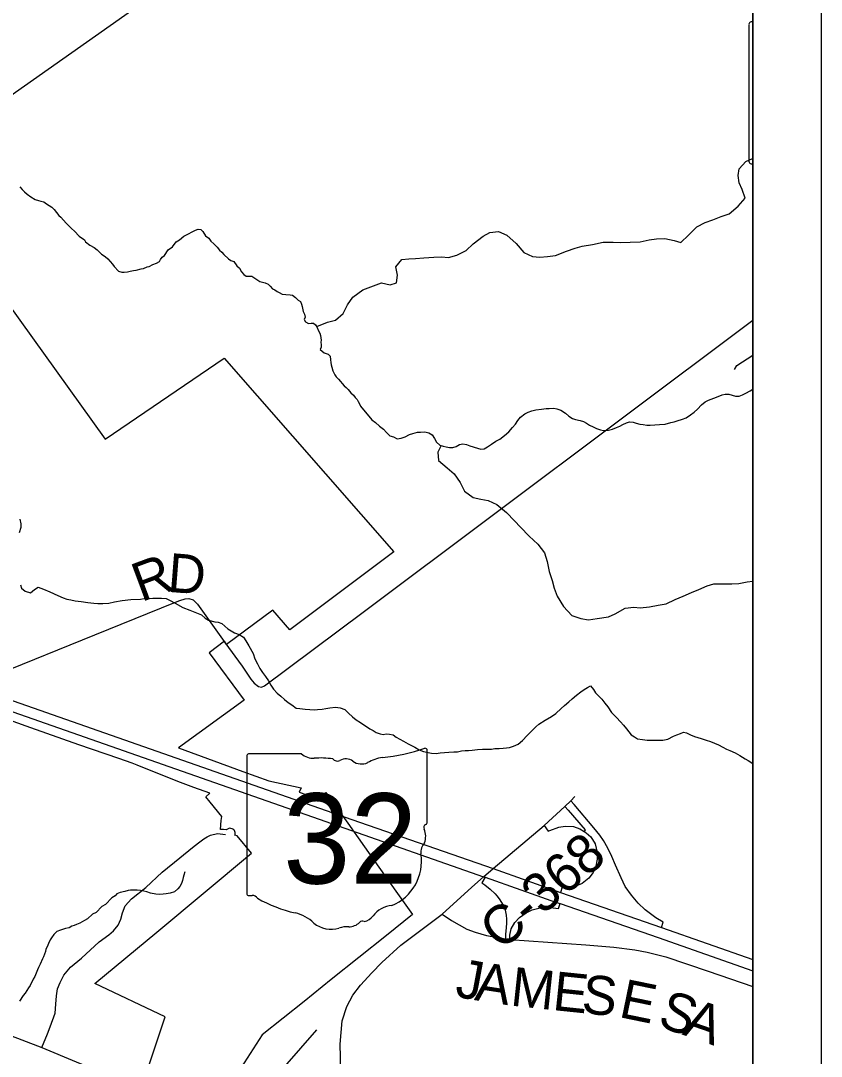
# Model space of a CAD drawing. Extents: x 0 to 34, y 0 to 22.
# Drawn here: x 7.831 to 9, y 16.702 to 18.215 of the extents above; entities that cross this region are included whole.
import ezdxf

# ---------------------------------------------------------------- set-up
doc = ezdxf.new("R2010")
doc.units = 0
for name, color, linetype in [('GM_X_Corporation', 7, 'Continuous'), ('GM_X_County_Road', 7, 'Continuous'), ('GM_X_County_Road_Text', 7, 'Continuous'), ('GM_X_Interchange_Ramps', 7, 'Continuous'), ('GM_X_Minor_River', 7, 'Continuous'), ('GM_X_State_Location', 7, 'Continuous'), ('GM_X_State_Route', 7, 'Continuous'), ('GM_X_State_Shield', 7, 'Continuous'), ('GM_X_Township_Road', 7, 'Continuous'), ('GM_X_Unincorporated_Text', 7, 'Continuous'), ('SH_Data', 7, 'Continuous')]:
    doc.layers.add(name, color=color, linetype=linetype)

msp = doc.modelspace()

# ---------------------------------------------------------------- linework, layer by layer
at = {"layer": 'GM_X_Corporation'}
for points in [[(8.9, 15.0205), (8.9, 18.9286)], [(7.7044, 17.9513), (7.9543, 17.604), (8.1278, 17.7222), (8.3758, 17.4395), (8.2239, 17.3256), (8.1989, 17.3542), (8.1315, 17.3039), (8.1282, 17.3086), (8.1062, 17.2917), (8.1569, 17.2228), (8.0611, 17.1529), (8.1551, 17.1186), (8.1933, 17.1048), (8.2404, 17.0946), (8.2373, 17.0883), (8.2651, 17.0783), (8.2766, 17.0879), (8.3085, 17.0429), (8.3481, 16.9869), (8.3787, 16.9438), (8.4029, 16.9097), (8.3648, 16.8791), (8.2844, 16.8147), (8.2447, 16.7827), (8.1834, 16.7337), (8.1529, 16.6863)], [(8.0182, 16.6901), (8.0418, 16.7603), (7.9391, 16.8089), (8.0294, 16.884), (8.1676, 16.999), (8.1468, 17.0244), (8.1437, 17.0254), (8.144, 17.0264), (8.1441, 17.0271), (8.1441, 17.0283), (8.144, 17.0292), (8.1436, 17.0307), (8.1428, 17.0321), (8.1419, 17.0333), (8.1404, 17.0344), (8.1395, 17.0349), (8.1378, 17.0354), (8.1363, 17.0355), (8.1345, 17.0352), (8.131, 17.0334), (8.1271, 17.0335), (8.1225, 17.0336), (8.1237, 17.047), (8.1243, 17.0529), (8.1072, 17.0739), (8.101, 17.0814), (8.1068, 17.0867), (8.0836, 17.0952), (8.0639, 17.1025), (8.0312, 17.1155), (8.0007, 17.1279), (7.9937, 17.1305), (7.9742, 17.1373), (7.9154, 17.1574), (7.8456, 17.1821), (7.7811, 17.205)]]:
    msp.add_lwpolyline(points, dxfattribs=at)
at = {"layer": 'GM_X_County_Road'}
for p, q in [((8.1232, 17.3152), (8.1291, 17.307)), ((8.4462, 16.9102), (8.4898, 16.9497))]:
    msp.add_line(p, q, dxfattribs=at)
for points in [[(7.2368, 17.6958), (7.5131, 17.8933), (7.612, 17.9623), (8.3665, 18.4937), (8.3768, 18.5067), (8.4078, 18.6041), (8.4141, 18.6218), (8.4205, 18.637)], [(8.1291, 17.307), (8.154, 17.2725), (8.1668, 17.2531), (8.1716, 17.2474), (8.1779, 17.2428), (8.1824, 17.2414), (8.187, 17.2434), (8.3309, 17.3512), (8.9, 17.7775)], [(7.9209, 17.3107), (8.0542, 17.3649), (8.063, 17.3683), (8.0707, 17.3708), (8.0764, 17.3711), (8.0824, 17.3694), (8.089, 17.3629), (8.1232, 17.3152)], [(7.7943, 17.2508), (7.795, 17.2517), (7.8001, 17.2579), (7.8058, 17.2622), (7.8155, 17.2679), (7.9209, 17.3107)], [(8.4898, 16.9497), (8.5066, 16.9648), (8.5207, 16.9768), (8.5952, 17.0397), (8.6254, 17.0675), (8.6344, 17.0756), (8.6401, 17.0817)], [(8.3032, 16.5286), (8.3009, 16.6257), (8.2982, 16.6588), (8.2982, 16.6817), (8.2973, 16.72), (8.3004, 16.7543), (8.307, 16.775), (8.3158, 16.7917), (8.3268, 16.8063), (8.3436, 16.8243), (8.3581, 16.8393), (8.3858, 16.8648), (8.4462, 16.9102)], [(8.4462, 16.9102), (8.4599, 16.9007), (8.4823, 16.8883), (8.4947, 16.8836), (8.5112, 16.879), (8.5389, 16.8739), (8.5452, 16.8733), (8.656, 16.8655), (8.6972, 16.8617), (8.7278, 16.8579), (8.7455, 16.8544), (8.773, 16.8479), (8.8349, 16.8269), (8.9, 16.8042)], [(7.6643, 16.8192), (7.7102, 16.793), (7.7437, 16.7732), (7.7803, 16.752), (7.8095, 16.7352), (7.8616, 16.7151), (7.9117, 16.6946), (7.9564, 16.6765), (7.9912, 16.6622), (8.0435, 16.6435), (8.0693, 16.6339), (8.1144, 16.6156), (8.158, 16.5998), (8.1895, 16.5855), (8.2066, 16.5786), (8.2241, 16.5696), (8.2549, 16.5543), (8.3032, 16.5286), (8.5388, 16.3863), (8.6502, 16.3199), (8.7056, 16.2911)]]:
    msp.add_lwpolyline(points, dxfattribs=at)
at = {"layer": 'GM_X_Interchange_Ramps'}
for points in [[(8.6254, 17.0675), (8.6303, 17.0619), (8.6552, 17.0332), (8.6537, 17.0309)], [(8.7667, 16.8908), (8.769, 16.8984), (8.7582, 16.9049), (8.7429, 16.9162), (8.7327, 16.9262), (8.7226, 16.9377), (8.7135, 16.9506), (8.7076, 16.9629), (8.6994, 16.9817), (8.6941, 16.9943), (8.6881, 17.0064), (8.6819, 17.0177), (8.6764, 17.0257), (8.6678, 17.0361), (8.6391, 17.0702), (8.6344, 17.0756)], [(8.5952, 17.0397), (8.601, 17.0312), (8.6034, 17.0325), (8.6167, 17.0371), (8.6259, 17.0388), (8.6382, 17.0379), (8.6473, 17.0349), (8.6537, 17.0309), (8.6566, 17.0291), (8.6632, 17.0229), (8.6698, 17.013), (8.6728, 17.0001), (8.6727, 16.9903), (8.6708, 16.9803), (8.6666, 16.9707), (8.6604, 16.9625), (8.6507, 16.9548), (8.6413, 16.9511), (8.631, 16.949), (8.6225, 16.9491), (8.6216, 16.9493), (8.6189, 16.9416)], [(8.5092, 16.9639), (8.5042, 16.956), (8.5088, 16.9529), (8.5162, 16.9464), (8.5238, 16.9398), (8.526, 16.937)], [(8.526, 16.937), (8.5297, 16.9323), (8.5355, 16.923), (8.5382, 16.9161), (8.5398, 16.9088), (8.5403, 16.903), (8.5402, 16.8976), (8.5399, 16.8901), (8.539, 16.881), (8.5389, 16.8739)], [(8.5452, 16.8733), (8.5452, 16.8793), (8.5469, 16.8885), (8.5522, 16.8977), (8.559, 16.9054), (8.5689, 16.9121), (8.5778, 16.9162), (8.5895, 16.9191), (8.5985, 16.9198), (8.6085, 16.9194), (8.616, 16.9181), (8.6185, 16.9257)]]:
    msp.add_lwpolyline(points, dxfattribs=at)
at = {"layer": 'GM_X_Minor_River'}
msp.add_line((8.8961, 17.6746), (8.9, 17.6767), dxfattribs=at)
for points in [[(8.3302, 17.8219), (8.3576, 17.8324), (8.3701, 17.8295), (8.3797, 17.8324), (8.381, 17.8434), (8.3786, 17.8556), (8.3875, 17.8661), (8.3974, 17.8674), (8.4073, 17.8676), (8.4195, 17.8689), (8.4339, 17.8698), (8.4453, 17.87), (8.4556, 17.8694), (8.4678, 17.8726), (8.4812, 17.8796), (8.4916, 17.8893), (8.5063, 17.9004), (8.5159, 17.9056), (8.5284, 17.9072), (8.5405, 17.9021), (8.5543, 17.8897), (8.5658, 17.8766), (8.5782, 17.8707), (8.5889, 17.8697), (8.6003, 17.8707), (8.6117, 17.8724), (8.6281, 17.8785), (8.6404, 17.8829), (8.6507, 17.8857), (8.6659, 17.8881), (8.6812, 17.8917), (8.696, 17.8918), (8.7066, 17.8912), (8.7207, 17.8917), (8.7355, 17.8922), (8.7488, 17.895), (8.7591, 17.8964), (8.7717, 17.8969), (8.7849, 17.894), (8.7947, 17.8912), (8.8063, 17.902), (8.8183, 17.9139), (8.8306, 17.9205), (8.8417, 17.9245), (8.8539, 17.9289), (8.8654, 17.9332), (8.8785, 17.9444), (8.889, 17.956), (8.8843, 17.9686), (8.8799, 17.9782), (8.8786, 17.9888), (8.8799, 17.999), (8.8896, 18.0095), (8.8996, 18.0139), (8.9, 18.0146)], [(7.8294, 17.9725), (7.8327, 17.9686), (7.8365, 17.9651), (7.8402, 17.962), (7.8455, 17.9577), (7.8519, 17.9538), (7.8568, 17.9526), (7.8602, 17.9514), (7.8644, 17.9506), (7.8685, 17.9478), (7.8764, 17.9427), (7.8794, 17.9396), (7.8865, 17.9308), (7.8895, 17.9281), (7.8932, 17.9238), (7.8969, 17.9192), (7.8999, 17.9165), (7.9051, 17.9114)], [(7.9051, 17.9114), (7.9093, 17.9079), (7.916, 17.9002), (7.9239, 17.8951), (7.9253, 17.892), (7.9317, 17.8874), (7.9381, 17.8838), (7.9426, 17.8803), (7.9486, 17.8741), (7.9539, 17.8706), (7.958, 17.8675), (7.9614, 17.8633), (7.9647, 17.8594), (7.9673, 17.8559), (7.9737, 17.8494), (7.9782, 17.8478), (7.9816, 17.8477), (7.9866, 17.8484), (7.9904, 17.8491), (7.9954, 17.8505), (7.9995, 17.8508), (8.0068, 17.8526), (8.0099, 17.8533), (8.0152, 17.8555), (8.0183, 17.8562), (8.0236, 17.8588), (8.029, 17.8609), (8.0332, 17.8632), (8.0348, 17.8662), (8.0375, 17.8695), (8.0406, 17.8722), (8.0461, 17.8804), (8.0522, 17.8849), (8.058, 17.892), (8.0626, 17.895), (8.0688, 17.9002), (8.0738, 17.9028), (8.083, 17.9079), (8.0861, 17.909), (8.0899, 17.9105), (8.0937, 17.91), (8.0967, 17.9073), (8.1008, 17.9011), (8.1056, 17.8973), (8.1082, 17.893), (8.1127, 17.8891), (8.1176, 17.8845), (8.1213, 17.8799), (8.1247, 17.8771), (8.1273, 17.8737), (8.134, 17.8671), (8.1374, 17.8651), (8.142, 17.8635), (8.1464, 17.857), (8.1501, 17.8535), (8.1531, 17.8485), (8.1568, 17.8446), (8.1598, 17.8419), (8.164, 17.8422), (8.1682, 17.8421), (8.1727, 17.839), (8.1802, 17.8343), (8.1878, 17.8323), (8.192, 17.8303), (8.195, 17.8276), (8.1987, 17.8237), (8.2017, 17.8218), (8.2051, 17.8194), (8.2081, 17.8179), (8.2126, 17.8159), (8.2179, 17.8154), (8.2244, 17.8145), (8.2278, 17.8141), (8.2323, 17.811), (8.236, 17.8071), (8.2394, 17.8048), (8.2409, 17.8013), (8.2416, 17.7979), (8.2434, 17.7906), (8.2452, 17.7864), (8.2463, 17.7822), (8.2447, 17.7788), (8.2465, 17.7754), (8.2511, 17.773), (8.2549, 17.7733), (8.2583, 17.7733), (8.2613, 17.7709), (8.2635, 17.7671), (8.2653, 17.7632), (8.2675, 17.7586), (8.2686, 17.7552), (8.269, 17.7521), (8.2697, 17.7487), (8.2692, 17.7457), (8.2695, 17.7419), (8.2695, 17.7384), (8.2683, 17.735), (8.2739, 17.73), (8.2796, 17.728), (8.2826, 17.7249), (8.2832, 17.7199)], [(8.2627, 17.7685), (8.2658, 17.7694), (8.2788, 17.7749), (8.2903, 17.7777), (8.3015, 17.7874), (8.3078, 17.8002), (8.316, 17.8115), (8.3302, 17.8219)], [(8.2832, 17.7199), (8.2835, 17.7158), (8.2843, 17.7127), (8.285, 17.7089), (8.2868, 17.7035), (8.2897, 17.6978), (8.2916, 17.6947), (8.2949, 17.6916), (8.3031, 17.6816), (8.3061, 17.6796), (8.3091, 17.6765), (8.3128, 17.6715), (8.3166, 17.6684), (8.3192, 17.6649), (8.3222, 17.6618), (8.3236, 17.6588), (8.3255, 17.6557), (8.327, 17.6522), (8.3436, 17.632)], [(8.3436, 17.632), (8.3488, 17.628), (8.3547, 17.6229), (8.3607, 17.6185), (8.3648, 17.6138), (8.37, 17.6087), (8.3752, 17.6071), (8.3805, 17.6046), (8.3866, 17.6052), (8.3924, 17.6073), (8.3986, 17.6106), (8.4032, 17.6123), (8.4101, 17.6141), (8.4147, 17.6143), (8.4212, 17.6145), (8.4269, 17.6132), (8.4317, 17.61), (8.435, 17.605), (8.4379, 17.5995), (8.4431, 17.5952), (8.4477, 17.5935), (8.4522, 17.5926), (8.4571, 17.5917), (8.4617, 17.5916), (8.4667, 17.593), (8.4717, 17.5959), (8.4767, 17.5969), (8.482, 17.596), (8.4865, 17.5943), (8.4979, 17.5906), (8.5028, 17.5893), (8.5074, 17.5899), (8.5124, 17.5928), (8.5182, 17.5964), (8.5248, 17.6008), (8.5303, 17.6041), (8.5373, 17.6092), (8.5435, 17.6148), (8.549, 17.6207), (8.5534, 17.6259), (8.5569, 17.6311), (8.5609, 17.636), (8.5671, 17.6407), (8.5717, 17.6433), (8.5771, 17.6454), (8.5833, 17.6467), (8.5913, 17.6476), (8.5982, 17.6486), (8.6028, 17.6488), (8.6093, 17.649), (8.6138, 17.6481), (8.6198, 17.6461), (8.6266, 17.6417), (8.6314, 17.6373), (8.6367, 17.6341), (8.6412, 17.6325), (8.6476, 17.6312), (8.6525, 17.6299), (8.657, 17.6275), (8.6615, 17.6243), (8.6668, 17.6218), (8.6717, 17.6194), (8.6774, 17.6177), (8.6819, 17.6165), (8.6891, 17.617), (8.6953, 17.6187), (8.7011, 17.6209), (8.7057, 17.623), (8.7103, 17.6255), (8.7154, 17.6277), (8.72, 17.6291), (8.7253, 17.6289), (8.7298, 17.6273), (8.7351, 17.626), (8.7397, 17.6251), (8.7454, 17.6245), (8.7499, 17.6244), (8.7637, 17.6251), (8.7721, 17.626), (8.7805, 17.6281), (8.7851, 17.6291), (8.7897, 17.6305), (8.7974, 17.6333), (8.8028, 17.635), (8.809, 17.6394), (8.8141, 17.6431), (8.8192, 17.6479), (8.8251, 17.6538), (8.8305, 17.6582), (8.8352, 17.6608), (8.8433, 17.664), (8.8494, 17.6664), (8.8552, 17.6686), (8.8598, 17.6696), (8.8651, 17.6694), (8.8697, 17.6681), (8.8746, 17.6665), (8.8799, 17.6667), (8.8849, 17.6685), (8.89, 17.671), (8.8961, 17.6746)], [(8.4446, 17.5946), (8.4399, 17.5848), (8.4411, 17.5726), (8.4535, 17.5621), (8.464, 17.5532), (8.4725, 17.5405), (8.4787, 17.5279), (8.4914, 17.5189), (8.5028, 17.5161), (8.5134, 17.5144), (8.5262, 17.5084), (8.5404, 17.4968), (8.5519, 17.4848), (8.5605, 17.4752), (8.5735, 17.4624), (8.5862, 17.4504), (8.5955, 17.4381), (8.5994, 17.4251), (8.6026, 17.4106), (8.6069, 17.3973), (8.6097, 17.3862), (8.6144, 17.3747), (8.6236, 17.3594), (8.6359, 17.3463), (8.6487, 17.3419), (8.6601, 17.3401), (8.6727, 17.3418), (8.6891, 17.3446), (8.699, 17.3486), (8.7136, 17.3571), (8.7262, 17.3584), (8.7356, 17.3574), (8.749, 17.3591), (8.7619, 17.3615), (8.7733, 17.3636), (8.7864, 17.3698), (8.7982, 17.3746), (8.8105, 17.38), (8.8212, 17.3844), (8.8331, 17.3895), (8.843, 17.3924), (8.8578, 17.3925), (8.8692, 17.3927), (8.8795, 17.3932), (8.8917, 17.3957), (8.9, 17.3965)], [(7.8296, 17.4868), (7.831, 17.4803), (7.8309, 17.475), (7.8285, 17.467)], [(7.8306, 17.3913), (7.832, 17.3863), (7.8373, 17.3817), (7.8448, 17.3793), (7.851, 17.3845), (7.856, 17.3878), (7.8639, 17.3846), (7.8734, 17.3807), (7.8851, 17.3755), (7.8926, 17.372), (7.8983, 17.37), (7.904, 17.3691), (7.9104, 17.3678), (7.9188, 17.3666), (7.9286, 17.3652), (7.9374, 17.3643), (7.9434, 17.3638), (7.9507, 17.3637), (7.9594, 17.3643), (7.9678, 17.3661), (7.9789, 17.3682), (7.9914, 17.3698), (8.0059, 17.3703), (8.0112, 17.371), (8.0166, 17.3713), (8.0238, 17.3716), (8.031, 17.3714), (8.0363, 17.3717), (8.0432, 17.3712), (8.0481, 17.3689), (8.0564, 17.3641), (8.0677, 17.3582), (8.0779, 17.3543), (8.0828, 17.3523), (8.0899, 17.3491), (8.0948, 17.3471), (8.1001, 17.3425), (8.105, 17.3393), (8.1141, 17.3369), (8.119, 17.3368), (8.1243, 17.3344), (8.1333, 17.3267), (8.1431, 17.3212), (8.1499, 17.3188), (8.1559, 17.3145), (8.1596, 17.3091), (8.164, 17.3018), (8.1703, 17.291), (8.1725, 17.283), (8.1765, 17.2757), (8.1802, 17.2688), (8.1839, 17.263), (8.1884, 17.2572), (8.1925, 17.2511), (8.1958, 17.2446), (8.1999, 17.2388), (8.2055, 17.233)], [(8.2055, 17.233), (8.2107, 17.2287), (8.2159, 17.2237), (8.2216, 17.2194), (8.2268, 17.2159), (8.2328, 17.2112), (8.2382, 17.2107), (8.2461, 17.2095), (8.253, 17.209), (8.2594, 17.2085), (8.2644, 17.2091), (8.2708, 17.2094), (8.2762, 17.2105), (8.2823, 17.2115), (8.2903, 17.2125), (8.2975, 17.2116), (8.3043, 17.2092), (8.3095, 17.2038), (8.3155, 17.1984), (8.3208, 17.1937), (8.3268, 17.1902), (8.3405, 17.1808)], [(8.3405, 17.1808), (8.3454, 17.1784), (8.3499, 17.1756), (8.3555, 17.1735), (8.3601, 17.1726), (8.3647, 17.1733), (8.3696, 17.1731), (8.3746, 17.1718), (8.379, 17.1687), (8.3843, 17.1658), (8.3899, 17.163), (8.3967, 17.159), (8.4016, 17.1562), (8.4064, 17.1538), (8.4128, 17.1502), (8.4192, 17.1477), (8.426, 17.146), (8.4306, 17.1451), (8.4374, 17.1449), (8.4436, 17.1458), (8.4497, 17.1464), (8.4562, 17.1466), (8.4634, 17.1472), (8.4688, 17.1474), (8.4745, 17.1484), (8.4799, 17.149), (8.4848, 17.1492), (8.4902, 17.1494), (8.4978, 17.1504), (8.5054, 17.1509), (8.5115, 17.1511), (8.5184, 17.1513), (8.523, 17.1519), (8.5295, 17.1521), (8.5352, 17.1527), (8.5402, 17.1529), (8.5448, 17.1536), (8.5505, 17.1553), (8.5575, 17.1582), (8.5637, 17.1637), (8.5704, 17.1711), (8.5829, 17.1837), (8.5876, 17.1877), (8.5966, 17.1932), (8.6058, 17.1986), (8.6121, 17.203), (8.6203, 17.2104), (8.625, 17.2148), (8.6312, 17.22), (8.6363, 17.2248), (8.6425, 17.2299), (8.6488, 17.2347), (8.6538, 17.2384), (8.6585, 17.2413), (8.6631, 17.2434), (8.6675, 17.238), (8.6701, 17.2333), (8.6745, 17.229), (8.6793, 17.2239), (8.6841, 17.2181), (8.6882, 17.213), (8.6937, 17.2045), (8.7011, 17.1974), (8.7066, 17.1908), (8.7111, 17.1861), (8.7155, 17.181), (8.7221, 17.172), (8.727, 17.1689), (8.7318, 17.1664), (8.7387, 17.1651), (8.7455, 17.1641), (8.7546, 17.1642), (8.7642, 17.164), (8.7687, 17.1642), (8.7757, 17.1659), (8.7842, 17.1702), (8.7888, 17.172), (8.7942, 17.1741), (8.7988, 17.1759), (8.8033, 17.175), (8.809, 17.1722), (8.815, 17.1697), (8.8199, 17.1681), (8.8245, 17.1668), (8.832, 17.1643), (8.838, 17.1622), (8.8441, 17.1597), (8.8497, 17.1573), (8.8561, 17.1541), (8.8614, 17.1513), (8.8666, 17.1492), (8.8742, 17.1456), (8.8809, 17.1419), (8.8888, 17.1368), (8.8933, 17.1343), (8.9, 17.13)], [(8.0703, 16.9719), (8.0691, 16.9669), (8.0682, 16.9635), (8.067, 16.959), (8.0658, 16.9548), (8.0631, 16.9503), (8.0604, 16.9469), (8.0553, 16.9428), (8.0492, 16.9407), (8.0431, 16.9396), (8.0389, 16.9393), (8.0336, 16.939), (8.0279, 16.9391), (8.0203, 16.9408), (8.0147, 16.9428), (8.0105, 16.9436), (8.0056, 16.9445), (8.0006, 16.9449), (7.9911, 16.9451), (7.9877, 16.9444), (7.9827, 16.943), (7.9759, 16.9419), (7.9713, 16.9397), (7.9689, 16.9367), (7.964, 16.9338), (7.9547, 16.9241), (7.9493, 16.9211), (7.9408, 16.9125), (7.9354, 16.91), (7.9285, 16.9032), (7.9239, 16.901), (7.9173, 16.897), (7.912, 16.8948), (7.9089, 16.8933), (7.9055, 16.8926), (7.9016, 16.89), (7.8963, 16.889), (7.889, 16.8868), (7.8833, 16.8846), (7.879, 16.8802), (7.8755, 16.8757), (7.8736, 16.8726), (7.8712, 16.867), (7.8696, 16.8625), (7.8673, 16.8587), (7.8668, 16.8557), (7.864, 16.8477), (7.8625, 16.8447), (7.8593, 16.8372), (7.8566, 16.8323), (7.8554, 16.8289), (7.8514, 16.8191), (7.849, 16.8153), (7.8447, 16.8059), (7.842, 16.8025), (7.8373, 16.7946), (7.8342, 16.7912), (7.8291, 16.7829)]]:
    msp.add_lwpolyline(points, dxfattribs=at)
at = {"layer": 'GM_X_State_Route'}
for points in [[(6.9723, 17.5024), (7.0767, 17.4653), (7.1811, 17.4293), (7.2972, 17.3883), (7.47, 17.3273), (7.6218, 17.2747), (7.7141, 17.2422), (7.7716, 17.2223), (8.3039, 17.0358)], [(6.9827, 17.515), (7.0872, 17.4779), (7.1916, 17.4419), (7.3076, 17.4009), (7.4804, 17.3399), (7.6322, 17.2873), (7.7245, 17.2548), (7.7816, 17.235), (8.3143, 17.0484), (8.5207, 16.9768), (8.6189, 16.9416)], [(8.3039, 17.0358), (8.5066, 16.9648), (8.5092, 16.9639), (8.6133, 16.9273), (8.6185, 16.9257), (8.7616, 16.8759), (8.9, 16.8275)], [(8.6189, 16.9416), (8.7667, 16.8908), (8.9, 16.844)]]:
    msp.add_lwpolyline(points, dxfattribs=at)
at = {"layer": 'GM_X_State_Shield'}
for p, q in [((8.1608, 17.1407), (8.1608, 16.9406)), ((8.2406, 17.1442), (8.1634, 17.1442)), ((8.4245, 17.0444), (8.4245, 17.1491)), ((8.4244, 17.0445), (8.4245, 17.0444))]:
    msp.add_line(p, q, dxfattribs=at)
for centre, radius, start, end in [((8.1638, 17.1411), 0.00305, 98.1301, 188.1301), ((8.259, 17.1674), 0.0296, 231.6195, 271.1119), ((8.3662, 17.083), 0.0563, 97.3462, 120.7689), ((8.3305, 17.417), 0.2796, 275.8445, 288.9065), ((8.4215, 17.1495), 0.00294, 351.8621, 97.738), ((8.2688, 17.0318), 0.1064, 80.4867, 94.9883), ((8.293, 17.1422), 0.00855, 219.7921, 297.1024), ((8.3055, 17.119), 0.0178, 54.4667, 119.1411), ((8.3285, 17.1508), 0.0214, 233.8562, 294.8282), ((8.4238, 17.0367), 0.00454, 107.944, 210.337), ((8.3949, 17.0235), 0.0273, 340.033, 23.6496), ((8.4213, 17.044), 0.00314, 289.6038, 7.7341), ((8.435, 17.0006), 0.0198, 136.8065, 186.9296), ((8.3462, 16.9873), 0.0699, 292.3089, 8.9858), ((8.1638, 16.9402), 0.00308, 171.9584, 258.3066), ((8.1643, 16.9606), 0.0235, 267.339, 280.6039), ((8.1691, 16.929), 0.00848, 29.7484, 93.2717), ((8.2762, 17.1088), 0.2019, 240.4129, 257.1985), ((8.216, 16.8507), 0.0632, 47.1842, 75.836), ((8.3757, 16.8844), 0.0383, 94.4031, 142.5768), ((8.2843, 16.9281), 0.0401, 230.7004, 286.2918), ((8.3104, 16.9131), 0.0214, 268.777, 315.5493), ((8.3297, 16.8937), 0.00601, 65.7517, 132.6484), ((8.3272, 16.9212), 0.0226, 282.8732, 323.2771), ((8.3075, 16.8589), 0.0329, 85.6951, 111.2099)]:
    msp.add_arc(centre, radius, start, end, dxfattribs=at)
at = {"layer": 'GM_X_Township_Road'}
for points in [[(8.8731, 17.7057), (8.8767, 17.7116), (8.9, 17.7268)], [(7.8616, 16.7151), (7.8697, 16.7351), (7.8739, 16.7455), (7.8809, 16.7654), (7.8821, 16.7784), (7.8828, 16.7908), (7.8843, 16.8011), (7.8884, 16.8101), (7.8939, 16.821), (7.9036, 16.8325), (7.9197, 16.8458), (7.9452, 16.8698), (7.9594, 16.8797), (7.9664, 16.8859), (7.9731, 16.8941), (7.9769, 16.9027), (7.9793, 16.9119), (7.9834, 16.9224), (7.9926, 16.9325), (8.0137, 16.9488), (8.0371, 16.9712), (8.0631, 16.9923), (8.0817, 17.0075), (8.0906, 17.0143), (8.0983, 17.0201), (8.1029, 17.0229), (8.1081, 17.0255), (8.1183, 17.0277), (8.1297, 17.0264)], [(8.158, 16.5998), (8.1694, 16.6293), (8.1794, 16.6453), (8.1964, 16.6649), (8.2632, 16.741)]]:
    msp.add_lwpolyline(points, dxfattribs=at)
at = {"layer": 'GM_X_Unincorporated_Text'}
msp.add_line((8.8944, 18.2098), (8.8944, 18.0098), dxfattribs=at)
msp.add_lwpolyline([(8.9, 18.0063), (8.9, 18.2133), (8.8976, 18.2133)], dxfattribs=at)
for centre, major_axis, start_param, end_param in [((8.8982, 18.2103), (0.00382, 0), 1.727492, 3.291633), ((8.8982, 18.0093), (0.00385, 0), 2.993084, 4.5083), ((8.8988, 18.0298), (0.0294, 0), 4.665946, 4.753403)]:
    msp.add_ellipse(centre, major_axis=major_axis, ratio=0.8, start_param=start_param, end_param=end_param, dxfattribs=at)
at = {"layer": 'SH_Data'}
for p, q in [((9, 21), (9, 14)), ((8.9, 20.9), (8.9, 14.1))]:
    msp.add_line(p, q, dxfattribs=at)

# ---------------------------------------------------------------- texts
at = {"layer": 'GM_X_County_Road_Text'}
for s, height, rotation, p in [('R', 0.0568, 20.4546, (8.0068, 17.3656)), ('D', 0.0568, 355.5186, (8.0441, 17.381)), ('C-368', 0.05682, 40.83, (8.5325, 16.8553)), ('J', 0.0568, 349.3537, (8.4637, 16.79)), ('A', 0.0568, 351.3226, (8.4923, 16.7847)), ('M', 0.0568, 353.9061, (8.5447, 16.7767)), ('E', 0.0568, 354.0682, (8.6062, 16.7702)), ('S', 0.0568, 354.219, (8.6486, 16.7658)), ('E', 0.0568, 348.3891, (8.7027, 16.7601)), ('S', 0.0568, 341.3502, (8.7591, 16.7469)), ('A', 0.0568, 340.8412, (8.7956, 16.7345))]:
    msp.add_text(s, height=height, rotation=rotation, dxfattribs=at).set_placement(p)
at = {"layer": 'GM_X_State_Location'}
for s, p in [('s', (8.2897, 17.0273)), ('r', (8.2896, 17.0273))]:
    msp.add_text(s, height=0.000189, dxfattribs=at).set_placement(p)
msp.add_text('32', height=0.000189, rotation=0, dxfattribs=at).set_placement((8.242, 17.0136))
at = {"layer": 'GM_X_State_Shield'}
msp.add_text('32', height=0.13184, dxfattribs=at).set_placement((8.214, 16.9547))

doc.saveas('drawing.dxf')
